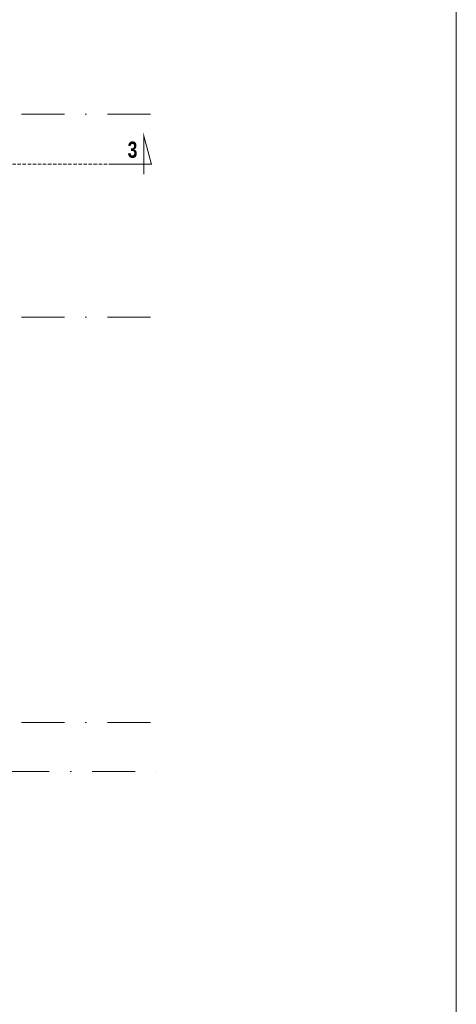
# Model space of a CAD drawing. Header units: millimetres. Extents: x 28291 to 177760, y -399809 to -170937.
# Tile 714 of 905: x 76045 to 76690, y -197845 to -196389. Entities that reach past the tile are written whole.
import ezdxf

# ---------------------------------------------------------------- set-up
doc = ezdxf.new("R2010")
doc.units = ezdxf.units.MM
doc.linetypes.add('CARKOVANA', pattern=[7.5, 5, -2.5])
doc.linetypes.add('DASHDOT', pattern=[25.4, 12.7, -6.35, 0, -6.35])
for name, color, linetype, lineweight in [('!! 0_ Opis', 8, 'Continuous', 13), ('!! 0_Osie', 1, 'DASHDOT', 13), ('0-osie-liniA', 14, 'DASHDOT', 5)]:
    doc.layers.add(name, color=color, linetype=linetype, lineweight=lineweight)
doc.layers.add('!! 0_ramki', color=66, linetype='Continuous', lineweight=9, plot=False)
doc.layers.add('!! 1_Wyburzenia', color=252, linetype='CARKOVANA', lineweight=13, true_color=0x696969)
doc.styles.add('STYLE7', font='ARIALNB.TTF')

# ---------------------------------------------------------------- blocks, each defined once
blk = doc.blocks.new('BLOK OSI')
at = {"layer": '0-osie-liniA', "ltscale": 5}
for points in [[(51570.03302, -196590.0883), (53810.60983, -196590.0883)], [(51570.03302, -196890.0883), (53810.60983, -196890.0883)], [(51570.03302, -197490.0883), (53810.60983, -197490.0883)], [(48624.30568, -197562.0883), (53810.60983, -197562.0883)]]:
    blk.add_lwpolyline(points, dxfattribs=at)
blk = doc.blocks.new('oznaczenie przekroi')
at = {"layer": '!! 0_ Opis', "color": 2, "const_width": 1.44}
blk.add_lwpolyline([(89794.5, -196602.5), (89855.3, -196602.5), (89844, -196560.4), (89844, -196617.7)], dxfattribs=at)
blk.add_lwpolyline([(89794.5, -196602.5), (89855.3, -196602.5), (89844, -196560.4), (89844, -196617.7)], dxfattribs=at)
at = {"layer": '!! 1_Wyburzenia'}
blk.add_lwpolyline([(87812.4, -196602.5), (89794.5, -196602.5)], dxfattribs=at)
at = {"layer": '!! 0_ Opis', "color": 9, "style": 'STYLE7', "text_generation_flag": 6, "width": 0.95}
blk.add_text('3', height=24, rotation=180, dxfattribs=at).set_placement((89820.1, -196593.1))

msp = doc.modelspace()

# ---------------------------------------------------------------- linework, layer by layer
at = {"layer": '!! 0_ramki'}
msp.add_lwpolyline([(73720.14101, -198980.67237), (73720.14101, -194780.67237), (76690.14101, -194780.67237), (76690.14101, -198980.67237)], close=True, dxfattribs=at)

# ---------------------------------------------------------------- block references
at = {"layer": '!! 0_Osie'}
msp.add_blockref('BLOK OSI', (22443.71185, 61.46017), dxfattribs=at)
at = {"layer": '!! 1_Wyburzenia'}
msp.add_blockref('oznaczenie przekroi', (-13615.83086, 0), dxfattribs=at)

doc.saveas('drawing.dxf')
